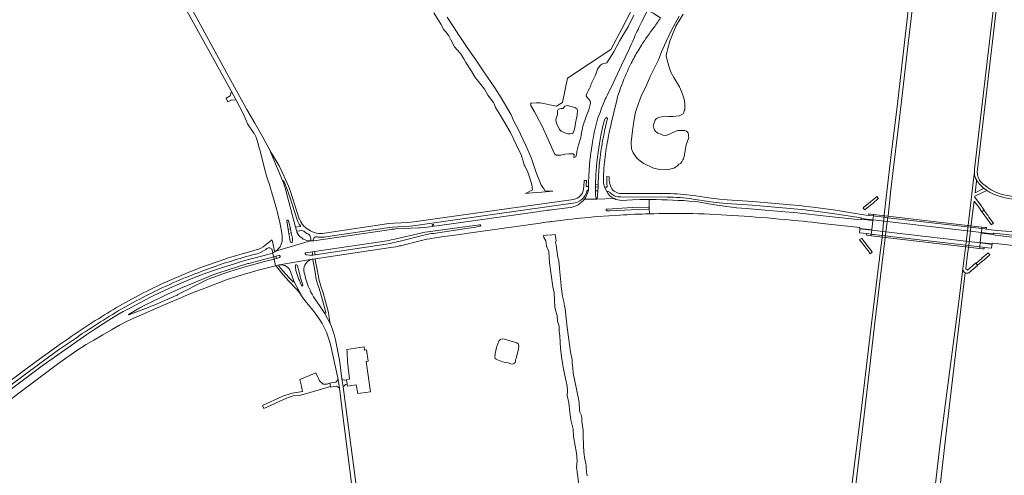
# Model space of a CAD drawing. Header units: metres. Extents: x 166325 to 190320, y 381923 to 404576.
# Tile 259 of 656: x 175453 to 176365, y 384647 to 385069. Entities that reach past the tile are written whole.
import ezdxf

# ---------------------------------------------------------------- set-up
doc = ezdxf.new("R2010")
doc.units = ezdxf.units.M
for name, color, linetype, lineweight in [('B-WE-OG-WATER_BEEK-GV', 8, 'Continuous', 18), ('B-WE-OG-WATER_MEER-GV', 8, 'Continuous', 18), ('B-WE-VH-VERHARDING_ASFALT-GV', 8, 'Continuous', 18), ('B-WE-VH-VERHARDING_BETON-GV', 8, 'Continuous', 18), ('B-WE-VH-VERHARDING_BETONSTRAATSTEEN-GV', 8, 'Continuous', 18), ('B-WE-VH-VERHARDING_FUNDERING_ZAND-GV', 8, 'Continuous', 18), ('B-WE-VH-VERHARDING_HALFVERHARDING-GV', 8, 'Continuous', 18)]:
    doc.layers.add(name, color=color, linetype=linetype, lineweight=lineweight)

msp = doc.modelspace()

# ---------------------------------------------------------------- linework, layer by layer
at = {"layer": 'B-WE-OG-WATER_BEEK-GV', "flags": 128}
for points in [[(175836.731, 385075.385), (175840.719, 385068.921), (175843.55, 385064.727), (175845.598, 385060.043), (175847.655, 385058.031), (175850.692, 385054.006), (175852.396, 385050.326), (175855.787, 385043.848), (175858.29, 385041.134), (175861.379, 385037.709), (175864.516, 385032.775), (175866.302, 385029.435), (175871.504, 385021.277), (175874.919, 385015.523), (175874.98, 385015.621), (175878.04, 385011.725), (175883.648, 385004.612), (175886.874, 384999.189), (175891.978, 384992.264), (175892.557, 384991), (175893.754, 384987.613), (175898.323, 384980.21), (175907.793, 384964.481), (175912.836, 384953.446), (175917.593, 384943.78), (175919.805, 384937.093), (175920.283, 384934.339), (175921.164, 384933.104), (175923.662, 384927.89), (175926.061, 384921.396), (175927.347, 384916.05), (175928.016, 384911.368), (175921.6, 384908.071), (175927.827, 384908.587), (175931.718, 384908.909), (175936.758, 384909.327), (175940.208, 384909.613), (175947.05, 384910.18), (175939.602, 384910.641), (175938.611, 384912.567), (175937.809, 384913.585), (175936.898, 384915.06), (175935.756, 384916.347), (175935.196, 384918.206), (175931.879, 384926.537), (175928.164, 384937.615), (175926.475, 384942.015), (175921.914, 384952.6), (175917.044, 384963.08), (175914.138, 384968.813), (175910.828, 384975.15), (175908.382, 384980.939), (175899.218, 384996.662), (175893.154, 385005.922), (175883.173, 385020.885), (175876.174, 385031.02), (175867, 385044.115), (175861.881, 385051.608), (175859.953, 385054.608), (175854.833, 385062.319), (175848.901, 385071.498)], [(175978.612, 384646.381), (175978.181, 384650.297), (175978.013, 384651.285), (175977.858, 384653.284), (175977.722, 384655.564), (175977.399, 384658.102), (175976.489, 384661.69), (175975.642, 384668.382), (175975.399, 384674.872), (175975.051, 384683.117), (175974.934, 384688.806), (175974.556, 384692.735), (175973.922, 384696.872), (175973.693, 384700.428), (175973.16, 384702.95), (175972.056, 384705.404), (175971.574, 384707.886), (175971.261, 384714.283), (175970.542, 384719.349), (175969.448, 384723.725), (175968.193, 384729.748), (175967.716, 384732.673), (175965.845, 384741.482), (175965.511, 384746.649), (175964.985, 384750.73), (175964.787, 384753.885), (175963.348, 384761.454), (175961.349, 384775.014), (175960.285, 384783.997), (175959.25, 384792.545), (175958.278, 384801.402), (175957.834, 384803.753), (175957.431, 384806.185), (175957.009, 384807.897), (175955.913, 384812.774), (175954.704, 384821.848), (175954.636, 384822.847), (175953.442, 384835.035), (175953.166, 384838.75), (175952.755, 384842.112), (175952.506, 384845.622), (175951.646, 384848.655), (175950.149, 384860.314), (175949.519, 384862.667), (175949.928, 384864.123), (175949.757, 384865.765), (175949.755, 384865.974), (175949.091, 384870.084), (175946.13, 384869.835), (175941.091, 384869.413), (175938.199, 384869.17), (175938.744, 384867.276), (175940.38, 384864.032), (175941.134, 384859.171), (175943.089, 384854.266), (175943.896, 384843.831), (175945.524, 384832.545), (175947.095, 384821.556), (175948.173, 384816.393), (175948.584, 384808.595), (175948.668, 384803.087), (175949.404, 384800.029), (175950.874, 384794.902), (175951.332, 384789.735), (175952.766, 384785.133), (175952.675, 384779.946), (175953.579, 384776.344), (175953.739, 384769.951), (175953.996, 384764.753), (175954.984, 384756.841), (175955.95, 384750.88), (175956.943, 384745.157), (175959.164, 384733.727), (175960.253, 384729.523), (175960.515, 384725.512), (175960.329, 384720.82), (175961.742, 384714.206), (175962.67, 384705.313), (175963.718, 384698.472), (175965.642, 384689.689), (175966.199, 384683.017), (175967.727, 384674.229), (175968.758, 384667.317), (175969.615, 384660.363), (175969.011, 384654.51), (175969.691, 384647.824), (175971.148, 384638.294)]]:
    msp.add_lwpolyline(points, dxfattribs=at)
at = {"layer": 'B-WE-OG-WATER_MEER-GV', "flags": 128}
for points in [[(176022.908, 385083.612), (176015.33, 385068.871), (176010.736, 385060.453), (176000.559, 385041.596), (175960.493, 385014.834), (175955.947, 384992.412), (175950.419, 384989.054), (175935.075, 384991.998), (175931.882, 384992.187), (175926.927, 384991.785), (175926.344, 384990.859), (175926.583, 384989.554), (175930.024, 384983.57), (175936.673, 384971.186), (175942.683, 384958.207), (175948.637, 384944.672), (175949.925, 384943.643), (175951.008, 384943.646), (175952.878, 384943.662), (175954.416, 384943.564), (175955.785, 384944.002), (175958.499, 384944.582), (175961.665, 384944.698), (175965.898, 384944.762), (175966.683, 384943.94), (175966.549, 384941.472), (175968.247, 384941.852), (175968.779, 384944.139), (175969.07, 384946.223), (175969.088, 384946.91), (175970.869, 384953.153), (175971.768, 384956.02), (175972.064, 384957.055), (175972.916, 384959.794), (175973.286, 384962.257), (175973.566, 384964.552), (175973.989, 384966.571), (175974.793, 384970.494), (175977.986, 384979.516), (175980.266, 384985.572), (175981.643, 384990.541), (175981.758, 384992.154), (175981.543, 384993.621), (175980.934, 384994.408), (175980.162, 384995.303), (175978.939, 384996.72), (175977.742, 384998.523), (175978.134, 384999.718), (175978.763, 385001.31), (175979.73, 385003.043), (175980.979, 385005.374), (175981.719, 385007.153), (175982.445, 385009.552), (175986.521, 385017.739), (175988.458, 385023.254), (175990.846, 385026.639), (175992.396, 385027.724), (175993.907, 385028.344), (175995.599, 385028.796), (175997.045, 385029.158), (176003.394, 385039.355), (176008.922, 385049.714), (176014.543, 385059.192), (176016.784, 385062.584), (176022.064, 385073.21)], [(176063.889, 385072.287), (176056.881, 385059.436), (176051.896, 385048.819), (176047.679, 385039.323), (176044.776, 385031.744), (176041.51, 385024.986), (176037.114, 385016.387), (176033.436, 385007.339), (176029.215, 384999.229), (176026.639, 384992.31), (176023.686, 384983.304), (176022.241, 384976.878), (176020.724, 384966.166), (176019.656, 384955.6), (176019.719, 384949.561), (176021.232, 384945.823), (176025.126, 384940.395), (176030.788, 384936.025), (176040.193, 384931.525), (176047.281, 384929.814), (176054.135, 384930.183), (176058.945, 384931.474), (176060.754, 384932.292), (176062.548, 384933.635), (176063.823, 384935.129), (176065.118, 384935.946), (176066.509, 384937.36), (176067.293, 384939.128), (176067.866, 384940.27), (176068.684, 384942.312), (176070.572, 384953.041), (176071.854, 384956.658), (176072.485, 384958.117), (176072.819, 384959.805), (176072.745, 384961.231), (176072.723, 384962.408), (176072.349, 384964.111), (176071.569, 384964.975), (176070.749, 384965.632), (176069.298, 384966.477), (176062.692, 384966.262), (176058.889, 384964.784), (176054.383, 384962.654), (176051.524, 384961.895), (176048.968, 384962.031), (176046.336, 384963.183), (176044.356, 384964.004), (176042.904, 384964.982), (176042.158, 384965.451), (176041.186, 384967.07), (176040.585, 384968.428), (176040.049, 384970.97), (176041.631, 384975.996), (176042.516, 384976.813), (176043.761, 384977.689), (176045.085, 384978.528), (176046.156, 384978.806), (176048.789, 384979.515), (176051.684, 384979.653), (176054.541, 384979.517), (176058.462, 384979.472), (176060.973, 384979.528), (176063.972, 384979.911), (176064.707, 384980.247), (176065.701, 384980.77), (176066.611, 384981.072), (176067.617, 384981.794), (176068.36, 384983.054), (176068.767, 384984.487), (176069.113, 384985.542), (176069.228, 384990.684), (176068.854, 384994.202), (176067.777, 384998.171), (176066.117, 385002.523), (176064.348, 385006.721), (176059.171, 385015.636), (176056.184, 385020.533), (176054.428, 385025.993), (176052.028, 385035.222), (176052.158, 385037.336), (176053.213, 385041.289), (176055.473, 385049.248), (176061.066, 385062.915), (176067.797, 385074.209)]]:
    msp.add_lwpolyline(points, dxfattribs=at)
for points in [[(175967.339, 384987.656), (175969.144, 384986.524), (175969.925, 384985.164), (175969.43, 384980.486), (175968.228, 384974.6), (175966.916, 384967.678), (175965.778, 384964.347), (175964.821, 384963.515), (175963.113, 384963.208), (175960.928, 384963.331), (175957.06, 384964.406), (175954.71, 384965.765), (175953.207, 384967.392), (175952.853, 384967.929), (175950.198, 384973.162), (175949.666, 384976.322), (175950.318, 384978.486), (175950.955, 384980.096), (175951.136, 384981.414), (175951.136, 384983.196), (175951.161, 384984.565), (175951.885, 384985.805), (175953.073, 384986.477), (175954.597, 384986.761), (175956.328, 384986.89), (175957.284, 384987.665), (175958.214, 384989.008), (175960.513, 384989.499), (175963.767, 384988.595)], [(175894.728, 384765.235), (175893.641, 384759.772), (175893.503, 384759.079), (175893.193, 384757.104), (175893.33, 384756.503), (175893.603, 384755.307), (175894.414, 384754.574), (175895.641, 384754.029), (175900.328, 384752.193), (175903.184, 384751.409), (175905.5, 384751.052), (175907.951, 384750.138), (175909.729, 384749.971), (175910.697, 384750.378), (175911.394, 384750.718), (175911.762, 384751.021), (175911.944, 384751.386), (175912.043, 384751.585), (175912.239, 384752.332), (175912.488, 384753.836), (175912.833, 384755.163), (175915.168, 384764.139), (175915.448, 384766.743), (175915.23, 384767.967), (175914.825, 384768.724), (175913.7, 384769.624), (175902.214, 384773.168), (175900.1, 384773.447), (175898.42, 384772.843), (175897.362, 384771.98), (175896.173, 384769.715)]]:
    msp.add_lwpolyline(points, close=True, dxfattribs=at)
at = {"layer": 'B-WE-VH-VERHARDING_ASFALT-GV', "flags": 128}
for points in [[(176401.234, 385449.892), (176402.461, 385457.291), (176403.455, 385464.921), (176403.557, 385465.708), (176400.594, 385466.124), (176337.674, 384930.716), (176337.554, 384927.752)], [(176340.371, 384930.47), (176359.812, 385096.386), (176360.112, 385098.946), (176401.234, 385449.892)], [(175648.715, 385012.677), (175613.281, 385077.188), (175593.29, 385113.584), (175588.822, 385121.718), (175572.008, 385152.33), (175569.256, 385157.34)], [(175567.825, 385150.279), (175649.074, 385002.443), (175653.516, 384994.36), (175656.933, 384987.9), (175659.039, 384983.896), (175661.033, 384979.893), (175662.024, 384977.802), (175663.195, 384975.132), (175664.173, 384972.6), (175669.986, 384964.067), (175670.079, 384963.931), (175670.109, 384963.887), (175671.629, 384960.882), (175672.041, 384959.965), (175672.44, 384959.026), (175672.768, 384958.054), (175673.056, 384957.125), (175673.346, 384956.148), (175673.61, 384955.07), (175674.856, 384950.332), (175675.373, 384948.376), (175680.34, 384929.068), (175680.885, 384927.157), (175681.451, 384925.201), (175682.061, 384923.333), (175682.659, 384921.421), (175684.037, 384917.167), (175685.239, 384913.351), (175686.387, 384909.484), (175687.509, 384905.702), (175691.452, 384891.695), (175691.839, 384890.279), (175692.495, 384887.4), (175693.576, 384882.661), (175694.508, 384878.184), (175695.473, 384873.177), (175695.484, 384873.113), (175696.23, 384868.722), (175696.315, 384867.25)], [(176046.693, 385070.782), (176039.792, 385075.103), (176034.805, 385077.682), (176029.458, 385067.342)], [(176022.522, 385052.763), (176020.987, 385049.165), (176019.621, 385045.963), (176018.364, 385043.164), (176017.394, 385040.964), (176016.262, 385038.61), (176012.973, 385031.883), (176011.863, 385029.593), (176010.558, 385026.906), (176002.975, 385010.247), (176000.116, 385004.45), (176000.019, 385004.253), (175998.659, 385001.586), (175997.323, 384998.939), (175996.438, 384997.124), (175995.575, 384995.317), (175994.934, 384993.873), (175993.596, 384990.671), (175992.123, 384986.957), (175990.666, 384983.211), (175989.602, 384980.411), (175988.777, 384978.089), (175987.925, 384975.619)], [(176025.916, 385040.324), (176029.048, 385045.43)], [(175709.618, 384872.685), (175708.564, 384876.722), (175698.801, 384913.202), (175698.432, 384914.447), (175697.917, 384916.078), (175697.265, 384917.98), (175696.474, 384920.057), (175684.444, 384948.903), (175678.347, 384960.284), (175670.901, 384973.256), (175663.467, 384985.82), (175648.715, 385012.677)], [(176001.056, 384972.928), (176005.572, 384992.051)], [(175994.893, 384975.822), (175995.55, 384977.65), (175995.583, 384977.743)], [(175986.407, 384910.091), (175986.521, 384914.598), (175986.582, 384916.569), (175986.831, 384924.533), (175986.935, 384926.533), (175987.063, 384928.548), (175987.441, 384933.499), (175988.032, 384939.489), (175988.894, 384946.417), (175990.091, 384954.302), (175991.49, 384961.865), (175992.952, 384969.057)], [(175983.709, 384955.608), (175982.414, 384947.169)], [(175712.201, 384884.296), (175712.028, 384884.662), (175708.276, 384896.323), (175703.617, 384910.658), (175702.011, 384914.855), (175699.613, 384920.538), (175696.321, 384927.781), (175693.278, 384933.788), (175690.549, 384938.303), (175686.87, 384944.385), (175684.444, 384948.903), (175696.474, 384920.057), (175696.483, 384920.214), (175696.655, 384920.2), (175697.063, 384919.941), (175697.537, 384919.416), (175697.916, 384918.818), (175698.516, 384917.441), (175700.294, 384913.386), (175701.784, 384909.31), (175703.579, 384903.98), (175709.708, 384884.647), (175710.404, 384882.783), (175711.363, 384880.743), (175712.051, 384879.57), (175713.097, 384878.063)], [(175980.911, 384934.168), (175980.607, 384930.211), (175980.473, 384928.273), (175980.352, 384926.226), (175979.99, 384916.323), (175979.931, 384914.387), (175979.853, 384910.956)], [(175990.8, 384941.32), (175989.998, 384934.345)], [(175996.954, 384909.819), (175994.83, 384913.881), (175994.423, 384915.088), (175994.17, 384916.318), (175994.032, 384917.823), (175993.954, 384919.298), (175993.891, 384924.279), (175993.952, 384926.159), (175994.048, 384928.478), (175994.222, 384931.192), (175994.462, 384934.157)], [(175989.384, 384925.374), (175989.101, 384916.517), (175989.021, 384914.518), (175988.767, 384909.989), (175988.47, 384906.375), (175987.985, 384903.267)], [(175977.777, 384915.479), (175978.131, 384920.035), (175975.831, 384920.039), (175975.519, 384914.49), (175975.396, 384912.3)], [(175999.205, 384923.616), (175996.869, 384923.738)], [(175979.853, 384910.956), (175979.931, 384914.387), (175978.726, 384914.432)], [(175986.521, 384914.598), (175986.407, 384910.091), (175986.903, 384910.597), (175988.322, 384910.554), (175988.767, 384909.989), (175989.021, 384914.518)], [(175988.495, 384914.025), (175987.01, 384914.107)], [(175996.434, 384913.831), (175994.83, 384913.881), (175996.954, 384909.819)], [(175999.48, 384909.117), (176001.535, 384907.363)], [(176052.928, 384908.026), (176010.407, 384908.107)], [(176132.18, 384900.607), (176108.539, 384902.188), (176101.431, 384902.836), (176093.727, 384903.732), (176077.309, 384906.138)], [(176346.444, 384912.793), (176348.946, 384910.891)], [(176358.309, 384906.297), (176365.991, 384904.007), (176399.894, 384897.722), (176400.471, 384900.419), (176364.891, 384906.815)], [(175728.349, 384867.873), (175728.384, 384867.865), (175729.384, 384867.712), (175730.267, 384867.612), (175730.386, 384867.597), (175731.36, 384867.523), (175732.356, 384867.502), (175733.353, 384867.513), (175734.358, 384867.592), (175735.348, 384867.723), (175736.78, 384867.914), (175795.631, 384876.617), (175798.375, 384876.884), (175803.404, 384877.223), (175808.999, 384877.484), (175814.643, 384877.88), (175819.847, 384878.506), (175893.343, 384888.887), (175965.488, 384898.924)], [(175966.037, 384902.588), (175892.854, 384892.365), (175818.191, 384881.92), (175812.198, 384881.284), (175806.514, 384880.951), (175800.005, 384880.651), (175794.927, 384880.128), (175737.43, 384871.591)], [(176003.779, 384903.259), (175987.532, 384902.858), (175987.457, 384902.857), (175976.217, 384902.912)], [(175976.217, 384902.912), (175987.457, 384902.857)], [(175987.532, 384902.858), (176003.779, 384903.259)], [(176009.757, 384904.789), (176052.864, 384904.754)], [(176036.308, 384894.532), (176036.302, 384902.459), (176027.709, 384902.452), (176020.744, 384902.233), (176010.728, 384901.615)], [(176037.748, 384902.46), (176036.302, 384902.459), (176036.308, 384894.532), (176036.308, 384894.473), (176036.455, 384889.227)], [(176076.887, 384902.866), (176093.266, 384900.437), (176101.062, 384899.431), (176108.189, 384898.835), (176131.663, 384897.239)], [(176143.693, 384892.666), (176126.247, 384894.046), (176117.246, 384894.64), (176094.99, 384897.883), (176085.148, 384899.704), (176081.338, 384900.356), (176078.313, 384900.683)], [(175962.952, 384894.959), (175945.792, 384892.897), (175944.007, 384892.71), (175942.095, 384892.473), (175940.801, 384892.29), (175935.829, 384891.587), (175932.427, 384891.106), (175839.761, 384878.105), (175836.542, 384877.705), (175835.434, 384877.544), (175828.171, 384876.626), (175824.135, 384876.162), (175823.144, 384876.1), (175801.183, 384875.144), (175800.159, 384875.064), (175799.172, 384874.978), (175798.185, 384874.87), (175797.168, 384874.765), (175794.723, 384874.477), (175792.716, 384874.207), (175725.411, 384864.173), (175722.424, 384864.056)], [(175988.639, 384886.63), (175998.785, 384887.395), (176008.938, 384888.045)], [(176035.379, 384893.512), (176019.387, 384892.944), (175999.788, 384891.82), (175997.431, 384892.035), (175996.899, 384892.257), (175996.473, 384892.662), (175996.405, 384893.079), (175996.649, 384893.407), (175997.378, 384893.65), (176020.306, 384895.008), (176035.32, 384895.493)], [(176036.455, 384889.227), (176036.308, 384894.473)], [(176192.014, 384880.858), (176199.59, 384880.011), (176231.545, 384876.44), (176231.472, 384875.757), (176242.47, 384874.449), (176243.442, 384883.064), (176232.491, 384884.351), (176232.407, 384883.707), (176200.139, 384887.151), (176173.322, 384889.973), (176143.693, 384892.666)], [(176187.87, 384891.998), (176208.314, 384889.342), (176232.65, 384885.53), (176232.62, 384885.312), (176232.565, 384884.915), (176243.511, 384883.636), (176243.904, 384887.186), (176239.662, 384887.681), (176232.96, 384888.463), (176208.785, 384892.637), (176188.283, 384895.368)], [(175702.284, 384871.011), (175701.697, 384874.572), (175700.374, 384882.658)], [(175701.877, 384882.967), (175701.884, 384882.941), (175703.753, 384875.176), (175704.558, 384871.648), (175705.686, 384866.634), (175705.779, 384865.838), (175705.774, 384865.044), (175705.669, 384864.236), (175705.51, 384863.491), (175705.379, 384863.07)], [(175879.587, 384877.731), (175873.663, 384876.676), (175868.756, 384875.821), (175862.818, 384874.864), (175856.86, 384873.998), (175836.42, 384871.114), (175834.463, 384870.838), (175832.463, 384870.518), (175830.493, 384870.184), (175828.556, 384869.757), (175804.265, 384863.685), (175802.286, 384863.183), (175800.365, 384862.694), (175798.378, 384862.245), (175796.432, 384861.834), (175794.466, 384861.462), (175792.482, 384861.126), (175726.595, 384851.301), (175724.521, 384850.979), (175723.024, 384850.769), (175722.228, 384850.724), (175721.443, 384850.8), (175718.476, 384851.347), (175718.223, 384851.414), (175717.958, 384851.597), (175717.701, 384851.869), (175717.45, 384852.204), (175717.422, 384852.412), (175717.483, 384852.648), (175717.771, 384852.942), (175718.12, 384853.1), (175724.025, 384854), (175726.195, 384854.324), (175789.086, 384863.687), (175791.092, 384863.978), (175793.081, 384864.291), (175795.049, 384864.628), (175797.024, 384865.014), (175798.978, 384865.436), (175826.016, 384871.709), (175826.419, 384871.77), (175879.154, 384879.111)], [(175723.947, 384847.183), (175726.858, 384847.55), (175777.906, 384855.178), (175796.794, 384858.013), (175801.367, 384858.742), (175805.008, 384859.435), (175806.055, 384859.626), (175807.17, 384859.895), (175823.883, 384864.113), (175830.201, 384865.63), (175832.985, 384866.093), (175839.62, 384867.158), (175856.216, 384869.568), (175877.613, 384872.542), (175935.178, 384880.653)], [(175879.154, 384879.111), (175879.184, 384879.115)], [(175935.178, 384880.653), (175938.319, 384881.094), (175943.292, 384881.792), (175944.25, 384881.927), (175945.308, 384882.065), (175946.368, 384882.202)], [(175704.272, 384862.693), (175704.262, 384862.709), (175703.886, 384863.404), (175703.589, 384864.124), (175703.367, 384864.886), (175703.222, 384865.658), (175702.284, 384871.011)], [(175712.988, 384877.551), (175712.957, 384877.545), (175708.564, 384876.722), (175709.618, 384872.685)], [(175709.841, 384872.213), (175709.809, 384872.246), (175709.646, 384872.577)], [(175709.972, 384873.227), (175709.978, 384873.221), (175714.352, 384873.611)], [(175716.198, 384873.046), (175716.22, 384873.024), (175718.169, 384871.635), (175719.023, 384871.098), (175719.896, 384870.605)], [(175880.315, 384878.511), (175880.314, 384878.486)], [(175689.216, 384854.73), (175687.134, 384863.524), (175686.728, 384865.24), (175684.328, 384863.351), (175680.133, 384859.945), (175678.534, 384858.673), (175676.545, 384857.399), (175674.534, 384856.551), (175673, 384856.05), (175669.836, 384855.073), (175667.178, 384854.357), (175663.57, 384853.371), (175646.597, 384848.329)], [(175690.565, 384854.763), (175690.53, 384854.735), (175690.076, 384854.476), (175722.316, 384864.052), (175720.758, 384864.2)], [(175722.316, 384864.052), (175690.076, 384854.476)], [(175722.424, 384864.056), (175725.411, 384864.173)], [(175722.531, 384866.895), (175722.536, 384866.878), (175722.671, 384865.894), (175722.836, 384864.549)], [(175725.021, 384864.542), (175725.005, 384864.589)], [(175687.094, 384852.792), (175685.585, 384852.288), (175684.165, 384851.917), (175671.13, 384848.486), (175666.288, 384847.161), (175661.467, 384845.817), (175655.69, 384844.154), (175651.857, 384843.002), (175640.972, 384839.491), (175634.335, 384837.248), (175626.377, 384834.457), (175621.505, 384832.692), (175613.245, 384829.461), (175605.423, 384826.261), (175598.853, 384823.475), (175591.71, 384820.325), (175585.796, 384817.583), (175578.565, 384814.117), (175574.142, 384811.933), (175568.345, 384808.968), (175560.285, 384804.71), (175553.863, 384801.19), (175548.976, 384798.556), (175543.08, 384795.174), (175535.447, 384790.531), (175529.58, 384786.916), (175521.759, 384781.804), (175515.304, 384777.537), (175473.811, 384748.386), (175415.294, 384704.745)], [(175505.136, 384761.818), (175514.7, 384768.084), (175521.596, 384772.178), (175529.888, 384777.044), (175537.904, 384781.726), (175545.587, 384786.061), (175553.149, 384789.987), (175560.868, 384793.48), (175568.64, 384796.924), (175576.463, 384800.274), (175586.314, 384804.533), (175596.266, 384808.995), (175602.307, 384811.519), (175608.515, 384814.143), (175617.162, 384817.613), (175624.527, 384820.467), (175631.608, 384823.241), (175638.132, 384825.659), (175645.236, 384828.21), (175652.399, 384830.536), (175660.94, 384833.171), (175667.645, 384835.159), (175673.904, 384836.864), (175689.881, 384840.98), (175688.907, 384847.329), (175679.85, 384845.023), (175672.116, 384842.982), (175664.103, 384840.755), (175655.778, 384838.256), (175647.776, 384835.744), (175640.196, 384833.224), (175632.907, 384830.582), (175631.069, 384829.897), (175629.218, 384829.164), (175626.465, 384827.971), (175624.63, 384827.165), (175622.81, 384826.301), (175601.436, 384815.287), (175599.647, 384814.357), (175598.752, 384813.903), (175597.834, 384813.484), (175577.585, 384804.726), (175574.815, 384803.541), (175572.037, 384802.407), (175554.011, 384795.672), (175553.793, 384796.072), (175559.049, 384799.089), (175564.34, 384801.959), (175569.662, 384804.793), (175575.901, 384807.963), (175583.129, 384811.506), (175590.516, 384814.983), (175597.768, 384818.307), (175602.226, 384820.271), (175614.247, 384825.363), (175625.396, 384829.934), (175632.876, 384832.836), (175637.594, 384834.54), (175645.198, 384837.098), (175655.701, 384840.417), (175664.342, 384843.022), (175665.311, 384843.292), (175688.418, 384849.377), (175687.284, 384852.894)], [(175668.562, 384851.071), (175673.088, 384852.223), (175676.179, 384853.415), (175678.892, 384854.773), (175680.927, 384856.267), (175681.848, 384856.978), (175682.682, 384857.449), (175682.707, 384857.457)], [(175686.975, 384855.38), (175687.448, 384853.418), (175687.446, 384853.384)], [(175687.284, 384852.894), (175689.851, 384854.375)], [(175689.851, 384854.375), (175687.284, 384852.894), (175688.418, 384849.377), (175690.293, 384849.877), (175693.15, 384850.603)], [(175693.633, 384848.642), (175693.622, 384848.648), (175690.812, 384847.821), (175688.907, 384847.329), (175689.881, 384840.98), (175693.485, 384841.827)], [(175693.739, 384841.887), (175723.813, 384847.166)], [(175723.813, 384847.166), (175693.739, 384841.887), (175694.017, 384841.884)], [(175732.062, 384822.254), (175730.991, 384825.516), (175730.421, 384827.544), (175729.522, 384832.665), (175728.643, 384837.49), (175727.465, 384843.529), (175726.858, 384847.55), (175723.947, 384847.183)], [(175724.432, 384846.808), (175726.96, 384833.378), (175727.41, 384830.184), (175727.911, 384827.384), (175728.534, 384825.268), (175730.332, 384819.884), (175732.567, 384812.613), (175736.363, 384798.933), (175736.615, 384797.756), (175736.572, 384797.519), (175735.689, 384796.92), (175740.679, 384787.471), (175740.244, 384788.979), (175739.796, 384792.826), (175739.103, 384797.839), (175736.375, 384807.974), (175734.051, 384816.108), (175732.062, 384822.254)], [(175693.485, 384841.827), (175689.881, 384840.98), (175690.115, 384840.991), (175690.329, 384840.915), (175690.879, 384840.319), (175692.128, 384838.744), (175696.759, 384833.023), (175702.787, 384826.361), (175708.738, 384820.011), (175711.873, 384816.627), (175714.717, 384812.405), (175707.019, 384826.801)], [(175703.317, 384829.272), (175699.283, 384833.71), (175694.682, 384838.973), (175693.053, 384840.859), (175692.929, 384841.189), (175693.045, 384841.524)], [(175703.958, 384835.742), (175703.961, 384835.699), (175707.019, 384826.801), (175714.717, 384812.405), (175717.304, 384808.824), (175720.129, 384805.256), (175723.195, 384801.516), (175726.658, 384797.283), (175730.55, 384791.937), (175733.122, 384787.539), (175735.505, 384783.297)], [(175709.914, 384841.597), (175709.926, 384841.573), (175710.562, 384840.199), (175710.829, 384839.445), (175711.053, 384838.683), (175711.487, 384836.736), (175711.906, 384834.8), (175711.908, 384834.805), (175712.385, 384832.853), (175712.868, 384830.908), (175713.402, 384828.974), (175713.971, 384827.052), (175714.579, 384825.14), (175715.252, 384823.227)], [(175787.624, 384464.534), (175752.588, 384728.832), (175751.593, 384736.332), (175749.56, 384751.671), (175748.146, 384759.956), (175745.703, 384772.316), (175744.312, 384777.51), (175743.252, 384781.044), (175741.858, 384784.767), (175740.679, 384787.471), (175735.689, 384796.92), (175732.141, 384802.26), (175727.92, 384808.27), (175725.183, 384812.368), (175724.779, 384813.026), (175723.82, 384814.79), (175722.876, 384816.548), (175721.983, 384818.359), (175721.141, 384820.177), (175720.37, 384822.029), (175719.661, 384823.899), (175718.967, 384825.815), (175718.359, 384827.749), (175717.839, 384829.654), (175717.33, 384831.596), (175716.887, 384833.559), (175716.694, 384834.549), (175716.388, 384836.544)], [(175706.283, 384826.152), (175703.317, 384829.272)], [(175486.935, 384765.828), (175468.38, 384752.494), (175442.909, 384733.471), (175428.324, 384722.249), (175418.368, 384714.268), (175417.417, 384713.941), (175417.354, 384713.892), (175415.524, 384712.478), (175413.695, 384710.846), (175411.747, 384709.391)], [(175445.06, 384730.726), (175470.37, 384749.605), (175489.077, 384763.052)], [(175740.833, 384768.283), (175747.917, 384735.725), (175749.259, 384727.65), (175751.885, 384707.403), (175765.54, 384598.636), (175783.175, 384464.866), (175787.203, 384436.189), (175788.695, 384427.484)], [(175420.712, 384699.549), (175477.988, 384742.403), (175488.008, 384749.9)]]:
    msp.add_lwpolyline(points, dxfattribs=at)
at = {"layer": 'B-WE-VH-VERHARDING_ASFALT-GV'}
for points in [[(176040.601, 385061.784, 0.0177649), (176046.693, 385070.782)], [(176029.458, 385067.342, 0.016371), (176022.522, 385052.763)], [(176029.048, 385045.43, -0.0242805), (176040.601, 385061.784)], [(176019.604, 385028.9, -0.0126733), (176025.916, 385040.324)], [(176010.739, 385008.718, -0.0255412), (176019.604, 385028.9)], [(176005.572, 384992.051, -0.0267255), (176010.739, 385008.718)], [(175987.925, 384975.619, 0.0218261), (175983.709, 384955.608)], [(175992.952, 384969.057, -0.031124), (175994.893, 384975.822)], [(175997.508, 384977.144, 0.0138066), (175994.076, 384962.024)], [(175995.583, 384977.743, -0.3559989), (175996.707, 384978.349)], [(175996.707, 384978.349, -0.4207399), (175997.508, 384977.144)], [(175997.392, 384955.274, -0.0152142), (176001.056, 384972.928)], [(175994.076, 384962.024, 0.0192841), (175990.8, 384941.32)], [(175994.462, 384934.157, -0.0232604), (175997.392, 384955.274)], [(175982.414, 384947.169, 0.0148937), (175980.911, 384934.168)], [(175989.998, 384934.345, 0.0125924), (175989.384, 384925.374)], [(176337.554, 384927.752, 0.1533233), (176339.513, 384920.583)], [(176341.605, 384921.79, -0.1516275), (176340.371, 384930.47)], [(175978.726, 384914.432, -0.4258094), (175977.777, 384915.479)], [(175996.869, 384923.738, 0.0496865), (175997.42, 384914.886)], [(175999.185, 384920.023, -0.0456444), (175999.205, 384923.616)], [(176000.913, 384913.485, -0.0865335), (175999.185, 384920.023)], [(176339.513, 384920.583, 0.1020963), (176346.444, 384912.793)], [(176347.59, 384915.294, -0.1529487), (176341.605, 384921.79)], [(176354.988, 384910.501, -0.0496221), (176347.59, 384915.294)], [(175965.488, 384898.924, 0.309654), (175978.473, 384910.115)], [(175975.396, 384912.3, -0.3391992), (175966.037, 384902.588)], [(175979.853, 384910.956, -0.1094089), (175976.217, 384902.912)], [(175978.473, 384910.115, -0.4467053), (175979.853, 384910.956)], [(175997.42, 384914.886, -0.4401253), (175996.434, 384913.831)], [(175996.954, 384909.819, -0.3242796), (175999.48, 384909.117)], [(176003.779, 384903.259, -0.1538087), (175996.954, 384909.819)], [(176010.407, 384908.107, -0.2791791), (176000.913, 384913.485)], [(176001.535, 384907.363, 0.1674613), (176009.757, 384904.789)], [(176077.309, 384906.138, 0.0326213), (176052.928, 384908.026)], [(176348.946, 384910.891, 0.0752563), (176358.309, 384906.297)], [(176364.891, 384906.815, -0.0594291), (176354.988, 384910.501)], [(175976.217, 384902.912, -0.1965765), (175962.952, 384894.959)], [(175987.457, 384902.857, -0.3540804), (175986.99, 384903.295)], [(175987.985, 384903.267, -0.3343409), (175987.532, 384902.858)], [(176010.728, 384901.615, -0.1148434), (176003.779, 384903.259)], [(176078.313, 384900.683, 0.0182022), (176037.748, 384902.46)], [(176052.864, 384904.754, -0.0337444), (176076.887, 384902.866)], [(176131.663, 384897.239, -0.0093217), (176187.87, 384891.998)], [(176188.283, 384895.368, 0.0071497), (176132.18, 384900.607)], [(176008.938, 384888.045, -0.0076316), (176036.455, 384889.227)], [(176035.32, 384895.493, -0.4037975), (176036.308, 384894.532)], [(176036.455, 384889.227, -0.0096841), (176071.517, 384889.516)], [(176071.517, 384889.516, -0.0118869), (176113.491, 384887.717)], [(175722.501, 384873.3, -0.1780617), (175712.201, 384884.296)], [(175879.184, 384879.115, -0.3697887), (175880.315, 384878.511)], [(175946.368, 384882.202, -0.0028478), (175956.57, 384883.455)], [(175956.57, 384883.455, -0.0089468), (175988.639, 384886.63)], [(176113.491, 384887.717, -0.0095362), (176156.792, 384884.366)], [(176156.792, 384884.366, -0.0049271), (176192.014, 384880.858)], [(175709.618, 384872.685, -0.1137306), (175709.635, 384872.902)], [(175709.646, 384872.577, -0.0565561), (175709.618, 384872.685)], [(175709.635, 384872.902, -0.2537484), (175709.972, 384873.227)], [(175720.758, 384864.2, -0.2561346), (175709.841, 384872.213)], [(175713.097, 384878.063, -0.5992092), (175712.988, 384877.551)], [(175714.352, 384873.611, -0.1722976), (175716.198, 384873.046)], [(175719.896, 384870.605, -0.2462887), (175722.531, 384866.895)], [(175737.43, 384871.591, -0.1775703), (175722.501, 384873.3)], [(175880.314, 384878.486, -0.341148), (175879.587, 384877.731)], [(175696.315, 384867.25, -0.2505707), (175690.565, 384854.763)], [(175705.379, 384863.07, -0.6349217), (175704.272, 384862.693)], [(175722.424, 384864.056, -0.0554797), (175722.316, 384864.052)], [(175722.836, 384864.549, -0.3799378), (175722.424, 384864.056)], [(175725.005, 384864.589, -0.5214637), (175728.349, 384867.873)], [(175725.411, 384864.173, -0.2892373), (175725.021, 384864.542)], [(175682.707, 384857.457, -0.4858856), (175686.975, 384855.38)], [(175687.284, 384852.894, -0.1162051), (175687.094, 384852.792)], [(175687.413, 384853.066, -0.1097675), (175687.284, 384852.894)], [(175687.446, 384853.384, -0.1668285), (175687.413, 384853.066)], [(175689.604, 384854.381, -0.2483989), (175689.216, 384854.73)], [(175689.851, 384854.375, -0.1133919), (175689.604, 384854.381)], [(175690.076, 384854.476, -0.107963), (175689.851, 384854.375)], [(175646.597, 384848.329, 0.0374838), (175576.817, 384820.54)], [(175624.143, 384836.869, -0.0264592), (175668.562, 384851.071)], [(175693.15, 384850.603, -1.0093758), (175693.633, 384848.642)], [(175716.388, 384836.544, -0.3743219), (175723.813, 384847.166)], [(175723.813, 384847.166, -0.0679665), (175723.947, 384847.183)], [(175723.947, 384847.183, -0.148043), (175724.22, 384847.096)], [(175724.22, 384847.096, -0.1755924), (175724.432, 384846.808)], [(175577.866, 384817.134, -0.0274248), (175624.143, 384836.869)], [(175693.045, 384841.524, -0.089935), (175693.335, 384841.759)], [(175693.335, 384841.759, -0.0381956), (175693.485, 384841.827)], [(175693.485, 384841.827, -0.0632198), (175693.739, 384841.887)], [(175694.017, 384841.884, -0.3441156), (175703.958, 384835.742)], [(175707.019, 384826.801, -0.6527915), (175706.283, 384826.152)], [(175576.817, 384820.54, 0.0264047), (175531.526, 384795.582)], [(175533.416, 384792.591, -0.0266285), (175577.866, 384817.134)], [(175715.252, 384823.227, -0.9123975), (175714.219, 384822.782)], [(175531.526, 384795.582, 0.0160484), (175486.935, 384765.828)], [(175489.077, 384763.052, -0.0157667), (175533.416, 384792.591)], [(175735.505, 384783.297, -0.0540796), (175740.833, 384768.283)], [(175488.008, 384749.9, -0.0107418), (175505.136, 384761.818)]]:
    msp.add_lwpolyline(points, format="xyb", dxfattribs=at)
at = {"layer": 'B-WE-VH-VERHARDING_ASFALT-GV', "flags": 128}
for points in [[(176243.511, 384883.636), (176243.442, 384883.064), (176242.47, 384874.449), (176242.419, 384873.932), (176255.482, 384872.404), (176342.851, 384862.185), (176342.917, 384862.7), (176343.923, 384871.339), (176343.988, 384871.896)], [(176243.904, 384887.186), (176243.511, 384883.636), (176343.988, 384871.896), (176344.405, 384875.459), (176257.302, 384885.623), (176251.382, 384886.313), (176246.314, 384886.905), (176245.497, 384887)], [(175703.753, 384875.176), (175701.697, 384874.572), (175702.284, 384871.011), (175704.558, 384871.648)], [(176354.917, 384870.07), (176346.544, 384871.036), (176343.923, 384871.339), (176342.917, 384862.7), (176345.468, 384862.402), (176353.982, 384861.406), (176355.068, 384861.993), (176466.328, 384849.034), (176551.693, 384839.091), (176552.496, 384846.279), (176510.144, 384851.258), (176356.726, 384869.293)], [(176355.558, 384874.158), (176348.599, 384874.97), (176347.057, 384875.15), (176344.405, 384875.459), (176343.988, 384871.896), (176346.613, 384871.589), (176354.993, 384870.61), (176355.594, 384871.19), (176369.334, 384869.82), (176387.392, 384868.336), (176402.99, 384866.682), (176552.836, 384849.318), (176553.202, 384852.595), (176511.314, 384857.504), (176403.729, 384870.112), (176387.542, 384871.784), (176366.504, 384873.273)], [(175726.195, 384854.324), (175724.025, 384854), (175724.521, 384850.979), (175726.595, 384851.301)], [(175690.293, 384849.877), (175688.418, 384849.377), (175688.907, 384847.329), (175690.812, 384847.821)]]:
    msp.add_lwpolyline(points, close=True, dxfattribs=at)
at = {"layer": 'B-WE-VH-VERHARDING_BETON-GV', "flags": 128}
for points in [[(176248.473, 384903.259), (176248.57, 384903.341), (176247.03, 384905.13), (176246.242, 384904.464), (176241.558, 384900.509), (176240.924, 384899.974), (176239.826, 384899.047), (176234.942, 384894.923), (176234.528, 384894.574), (176236.055, 384892.789), (176236.428, 384893.104), (176241.423, 384897.315), (176242.469, 384898.197), (176243.299, 384898.897)], [(176244.073, 384888.711), (176241.511, 384889.011), (176239.88, 384889.202), (176239.662, 384887.681), (176243.904, 384887.186)], [(176244.073, 384888.711), (176243.904, 384887.186), (176245.497, 384887), (176246.314, 384886.905), (176251.382, 384886.313), (176257.302, 384885.623), (176344.405, 384875.459), (176344.579, 384876.941)], [(176351.05, 384886.1), (176350.191, 384887.29), (176346.543, 384892.343), (176346.757, 384892.483), (176346.614, 384892.681), (176344.578, 384891.127), (176344.802, 384890.828), (176348.104, 384886.188), (176349, 384884.928), (176353.007, 384879.298), (176353.132, 384879.122), (176355.128, 384880.445), (176354.841, 384880.849)], [(176241.995, 384870.299), (176237.755, 384870.827), (176237.598, 384869.343), (176239.846, 384869.082), (176241.826, 384868.852)], [(176241.995, 384870.299), (176241.826, 384868.852), (176342.266, 384857.187), (176342.433, 384858.627), (176332.235, 384859.812), (176329.471, 384860.133), (176249.446, 384869.433), (176244.34, 384870.026), (176243.532, 384870.12)], [(176242.419, 384873.932), (176241.995, 384870.299), (176243.532, 384870.12), (176244.34, 384870.026), (176249.446, 384869.433), (176329.471, 384860.133), (176332.235, 384859.812), (176342.433, 384858.627), (176342.851, 384862.185), (176255.482, 384872.404)], [(176348.79, 384876.448), (176347.241, 384876.629), (176344.579, 384876.941), (176344.405, 384875.459), (176347.057, 384875.15), (176348.599, 384874.97)], [(176238.154, 384859.99), (176237.567, 384860.772), (176233.396, 384866.32), (176233.114, 384866.695), (176231.203, 384865.293), (176231.488, 384864.912), (176235.336, 384859.768), (176236.223, 384858.582), (176239.926, 384853.633), (176240.99, 384852.21), (176241.019, 384852.232), (176241.331, 384852.465), (176242.294, 384853.183), (176242.92, 384853.65), (176241.84, 384855.087)], [(176351.492, 384850.857), (176351.815, 384851.129), (176350.261, 384852.951), (176350.106, 384852.82), (176344.868, 384848.37), (176343.971, 384847.608), (176339.246, 384843.594), (176339.083, 384843.743), (176338.897, 384843.587), (176340.45, 384841.551), (176345.343, 384845.675), (176346.519, 384846.665)], [(176346.639, 384858.135), (176344.961, 384858.338), (176342.434, 384858.627), (176342.266, 384857.187), (176344.907, 384856.88), (176346.498, 384856.695)]]:
    msp.add_lwpolyline(points, close=True, dxfattribs=at)
at = {"layer": 'B-WE-VH-VERHARDING_BETONSTRAATSTEEN-GV', "flags": 128}
for points in [[(175649.074, 385002.443), (175647.992, 384998.637), (175644.133, 384996.426), (175645.902, 384992.958), (175649.554, 384994.762), (175653.516, 384994.36)], [(175835.434, 384877.544), (175836.542, 384877.705), (175836.271, 384879.473), (175835.223, 384879.317)], [(176232.565, 384884.915), (176232.533, 384884.669), (176232.491, 384884.351), (176243.442, 384883.064), (176243.511, 384883.636)], [(176242.419, 384873.932), (176231.414, 384875.219), (176231.317, 384874.343), (176231.02, 384871.66), (176237.755, 384870.827), (176241.995, 384870.299)], [(176231.472, 384875.757), (176231.431, 384875.374), (176231.414, 384875.219), (176242.419, 384873.932), (176242.47, 384874.449)], [(176343.988, 384871.896), (176343.923, 384871.339), (176346.544, 384871.036), (176354.917, 384870.07), (176354.935, 384870.201), (176354.993, 384870.61), (176346.613, 384871.589)], [(176353.847, 384860.213), (176353.924, 384860.89), (176345.403, 384861.887), (176342.851, 384862.185), (176342.434, 384858.627), (176344.961, 384858.338), (176346.639, 384858.135), (176353.511, 384857.258)], [(176342.917, 384862.7), (176342.851, 384862.185), (176345.403, 384861.887), (176353.924, 384860.89), (176353.982, 384861.406), (176345.468, 384862.402)], [(175724.025, 384854), (175718.12, 384853.1), (175717.771, 384852.942), (175717.483, 384852.648), (175717.422, 384852.412), (175717.45, 384852.204), (175717.701, 384851.869), (175717.958, 384851.597), (175718.223, 384851.414), (175718.476, 384851.347), (175721.443, 384850.8), (175722.228, 384850.724), (175723.024, 384850.769), (175724.521, 384850.979)], [(175688.418, 384849.377), (175665.311, 384843.292), (175664.342, 384843.022), (175655.701, 384840.417), (175645.198, 384837.098), (175637.594, 384834.54), (175632.876, 384832.836), (175625.396, 384829.934), (175614.247, 384825.363), (175602.226, 384820.271), (175597.768, 384818.307), (175590.516, 384814.983), (175583.129, 384811.506), (175575.901, 384807.963), (175569.662, 384804.793), (175564.34, 384801.959), (175559.049, 384799.089), (175553.793, 384796.072), (175554.011, 384795.672), (175572.037, 384802.407), (175574.815, 384803.541), (175577.585, 384804.726), (175597.834, 384813.484), (175598.752, 384813.903), (175599.647, 384814.357), (175601.436, 384815.287), (175622.81, 384826.301), (175624.63, 384827.165), (175626.465, 384827.971), (175629.218, 384829.164), (175631.069, 384829.897), (175632.907, 384830.582), (175640.196, 384833.224), (175647.776, 384835.744), (175655.778, 384838.256), (175664.103, 384840.755), (175672.116, 384842.982), (175679.85, 384845.023), (175688.907, 384847.329)], [(175747.917, 384735.725), (175745.797, 384733.343), (175741.431, 384732.49), (175740.356, 384732.28), (175741.067, 384729.156), (175741.067, 384729.155), (175741.205, 384728.574), (175744.018, 384729.095), (175746.651, 384729.583), (175749.259, 384727.65)], [(175755.802, 384735.317), (175754.022, 384734.951), (175753.602, 384735.19), (175751.593, 384736.332), (175752.588, 384728.832), (175754.805, 384731.157), (175756.487, 384731.529)]]:
    msp.add_lwpolyline(points, close=True, dxfattribs=at)
for points in [[(176337.554, 384927.752), (176337.403, 384926.072), (176337.102, 384923.575), (176329.471, 384860.133), (176326.858, 384838.417), (176326.85, 384838.356), (176326.843, 384838.296)], [(175989.101, 384916.517), (175986.582, 384916.569), (175986.521, 384914.598)], [(175989.021, 384914.518), (175989.101, 384916.517)], [(176348.946, 384910.891), (176346.444, 384912.793), (176345.36, 384912.266), (176338.104, 384908.742), (176339.337, 384919.109), (176339.513, 384920.583)], [(175988.767, 384909.989), (175988.322, 384910.554), (175986.903, 384910.597), (175986.407, 384910.091)], [(175987.985, 384903.267), (175988.47, 384906.375), (175988.767, 384909.989)], [(176332.494, 384834.619), (176340.559, 384841.401), (176340.45, 384841.551), (176338.897, 384843.587), (176338.302, 384843.088), (176331.063, 384837.019), (176329.629, 384838.184), (176331.279, 384851.875), (176332.235, 384859.812), (176335.233, 384884.695), (176337.197, 384900.999), (176341.517, 384895.221), (176344.578, 384891.127), (176346.614, 384892.681), (176342.496, 384898.396), (176337.776, 384904.945), (176337.833, 384905.602), (176345.153, 384909.086), (176348.946, 384910.891)], [(175987.457, 384902.857), (175987.532, 384902.858)], [(176036.308, 384894.473), (176036.308, 384894.532)], [(175700.374, 384882.658), (175701.697, 384874.572)], [(175701.256, 384883.326), (175700.788, 384883.245), (175700.777, 384883.247)], [(175701.697, 384874.572), (175703.753, 384875.176), (175701.884, 384882.941), (175701.877, 384882.967)], [(175879.184, 384879.115), (175879.154, 384879.111), (175826.419, 384871.77), (175826.016, 384871.709), (175798.978, 384865.436), (175797.024, 384865.014), (175795.049, 384864.628), (175793.081, 384864.291), (175791.092, 384863.978), (175789.086, 384863.687), (175726.195, 384854.324), (175726.595, 384851.301), (175792.482, 384861.126), (175794.466, 384861.462), (175796.432, 384861.834), (175798.378, 384862.245), (175800.365, 384862.694), (175802.286, 384863.183), (175804.265, 384863.685), (175828.556, 384869.757), (175830.493, 384870.184), (175832.463, 384870.518), (175834.463, 384870.838), (175836.42, 384871.114), (175856.86, 384873.998), (175862.818, 384874.864), (175868.756, 384875.821), (175873.663, 384876.676), (175879.587, 384877.731)], [(175704.558, 384871.648), (175702.284, 384871.011), (175703.222, 384865.658), (175703.367, 384864.886), (175703.589, 384864.124), (175703.886, 384863.404), (175704.262, 384862.709), (175704.272, 384862.693)], [(175705.379, 384863.07), (175705.51, 384863.491), (175705.669, 384864.236), (175705.774, 384865.044), (175705.779, 384865.838), (175705.686, 384866.634), (175704.558, 384871.648)], [(175693.15, 384850.603), (175690.293, 384849.877)], [(175690.293, 384849.877), (175690.812, 384847.821), (175693.622, 384848.648), (175693.633, 384848.642)], [(175708.364, 384841.137), (175708.402, 384840.135), (175708.43, 384839.344), (175708.527, 384838.561), (175708.68, 384837.785), (175708.96, 384836.821)], [(175708.96, 384836.821), (175710.145, 384832.998), (175711.061, 384830.155), (175711.759, 384828.257), (175712.134, 384827.324), (175714.211, 384822.808), (175714.219, 384822.782)]]:
    msp.add_lwpolyline(points, dxfattribs=at)
at = {"layer": 'B-WE-VH-VERHARDING_BETONSTRAATSTEEN-GV'}
for points in [[(175986.407, 384910.091, 0.072276), (175986.99, 384903.295)], [(175986.521, 384914.598, 0.3797305), (175987.01, 384914.107)], [(175988.495, 384914.025, 0.3821072), (175989.021, 384914.518)], [(176035.379, 384893.512, 0.3876522), (176036.308, 384894.473)], [(175700.777, 384883.247, 0.4324345), (175700.374, 384882.658)], [(175701.877, 384882.967, 0.4226167), (175701.256, 384883.326)], [(175709.914, 384841.597, 0.8963987), (175708.364, 384841.137)], [(176329.009, 384834.459, 0.2444748), (176332.494, 384834.619)]]:
    msp.add_lwpolyline(points, format="xyb", dxfattribs=at)
at = {"layer": 'B-WE-VH-VERHARDING_FUNDERING_ZAND-GV', "flags": 128}
for points in [[(176275.504, 385041.683), (176282.958, 385104.513), (176287.837, 385148.003), (176294.42, 385204.777), (176307.428, 385314.607), (176312.077, 385354.84), (176312.42, 385365.179), (176309.578, 385365.485), (176308.704, 385355.093), (176297.139, 385257.64), (176284.602, 385148.459), (176279.266, 385104.937), (176266.241, 384991.169), (176260.075, 384941.419), (176256.615, 384912.265), (176253.97, 384887.908), (176252.037, 384867.321), (176249.718, 384848.542), (176249.569, 384847.338), (176249.367, 384845.701), (176241.883, 384785.117), (176232.302, 384703.923), (176221.289, 384615.382)], [(176169.709, 384062.006), (176170.586, 384098.191), (176172.386, 384133.782), (176176.131, 384185.482), (176179.709, 384220.661), (176183.625, 384259.354), (176207.335, 384467.175), (176216.129, 384540.163), (176224.798, 384615.144), (176235.31, 384702.689), (176239.975, 384742.619), (176245.025, 384785.845), (176254.739, 384867.005), (176256.815, 384882.082), (176257.302, 384885.623), (176257.559, 384887.488), (176260.267, 384911.305), (176269.753, 384990.849), (176275.504, 385041.683)], [(176326.843, 384838.296), (176323.327, 384810.579), (176305.573, 384673.989), (176289.444, 384535.352), (176294.195, 384534.696), (176311.7, 384688.878), (176327.253, 384819.114)], [(176327.253, 384819.114), (176329.009, 384834.459)]]:
    msp.add_lwpolyline(points, dxfattribs=at)
at = {"layer": 'B-WE-VH-VERHARDING_FUNDERING_ZAND-GV'}
msp.add_lwpolyline([(176329.009, 384834.459, -0.3222688), (176326.843, 384838.296)], format="xyb", dxfattribs=at)
at = {"layer": 'B-WE-VH-VERHARDING_HALFVERHARDING-GV', "flags": 128}
for points in [[(175775.722, 384752.717), (175774.345, 384763.236), (175772.498, 384763), (175772.105, 384765.821), (175756.194, 384763.489), (175756.513, 384761.143), (175756.576, 384752.524), (175758.482, 384735.87), (175755.802, 384735.317), (175756.487, 384731.529), (175756.845, 384729.544), (175764.869, 384730.885), (175766.196, 384722.804), (175768.849, 384723.16), (175777.889, 384724.31), (175773.963, 384752.491)], [(175740.356, 384732.28), (175737.514, 384731.51), (175734.18, 384731.449), (175730.795, 384734.421), (175729.773, 384736.663), (175728.936, 384738.501), (175727.377, 384741.922), (175725.166, 384741.063), (175712.591, 384735.802), (175713.666, 384730.644), (175714.918, 384724.633), (175705.546, 384722.953), (175696.878, 384720.397), (175677.834, 384711.673), (175679.114, 384708.836), (175700.29, 384718.387), (175706.342, 384720.449), (175711.928, 384720.944), (175719.807, 384723.033), (175741.067, 384729.156)]]:
    msp.add_lwpolyline(points, close=True, dxfattribs=at)

doc.saveas('drawing.dxf')
